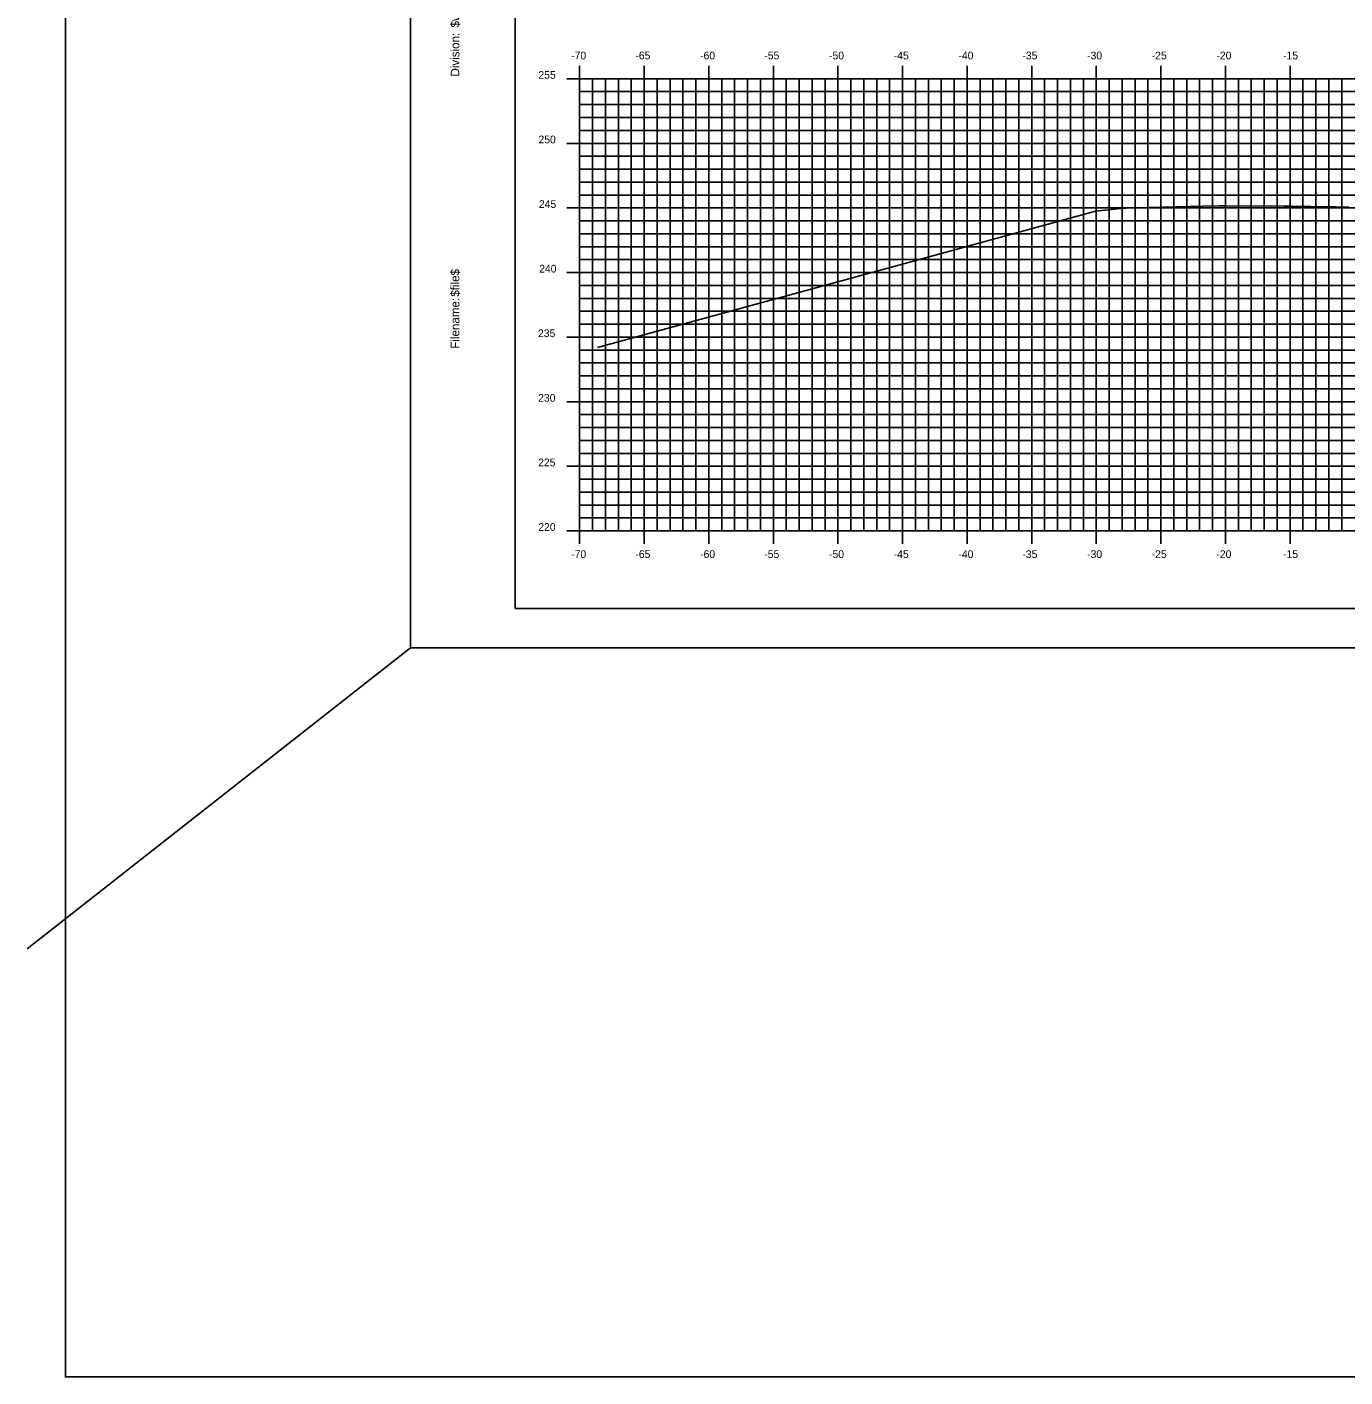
# Model space of a CAD drawing. Extents: x 1168600 to 1177589, y 610178 to 611246.
# Drawn here: x 1171622.5 to 1171724.5, y 610212.3 to 610316.8 of the extents above; entities that cross this region are included whole.
import ezdxf

# ---------------------------------------------------------------- set-up
doc = ezdxf.new("R2010")
doc.units = 0
for name, color, linetype in [('_Station Equation', 7, 'Continuous'), ('BORDER', 7, 'Continuous'), ('D_Text_Standard', 7, 'Continuous'), ('H_V ANNOTATION', 7, 'Continuous'), ('MAJOR', 7, 'Continuous'), ('MINOR', 7, 'Continuous'), ('PLOT BOUNDARY', 7, 'Continuous')]:
    doc.layers.add(name, color=color, linetype=linetype)

msp = doc.modelspace()

# ---------------------------------------------------------------- linework, layer by layer
at = {"layer": '_Station Equation'}
msp.add_lwpolyline([(1171666.64, 610291.99), (1171689.4, 610298.22), (1171705.19, 610302.55), (1171707.39, 610302.77), (1171707.55, 610302.79), (1171709.38, 610302.83), (1171713.49, 610302.93), (1171714.8, 610302.96), (1171715.22, 610302.96), (1171719.81, 610302.93), (1171720.25, 610302.93), (1171723.48, 610302.89), (1171723.73, 610302.89), (1171724.81, 610302.86)], dxfattribs=at)
at = {"layer": 'BORDER'}
for p, q in [((1171660.25, 610376.8), (1171660.25, 610271.8)), ((1171660.25, 610271.8), (1171820.25, 610271.8))]:
    msp.add_line(p, q, dxfattribs=at)
at = {"layer": 'D_Text_Standard'}
msp.add_line((1171652.16, 610268.74), (1171622.47, 610245.46), dxfattribs=at)
msp.add_lwpolyline([(1171625.45, 610441.79), (1172308.27, 610441.79), (1172308.27, 610212.31), (1171625.45, 610212.31)], close=True, dxfattribs=at)
at = {"layer": 'MAJOR'}
for p, q in [((1171665.25, 610313.8), (1171665.25, 610312.8)), ((1171670.25, 610313.8), (1171670.25, 610312.8)), ((1171675.25, 610313.8), (1171675.25, 610312.8)), ((1171680.25, 610313.8), (1171680.25, 610312.8)), ((1171685.25, 610313.8), (1171685.25, 610312.8)), ((1171690.25, 610313.8), (1171690.25, 610312.8)), ((1171695.25, 610313.8), (1171695.25, 610312.8)), ((1171700.25, 610313.8), (1171700.25, 610312.8)), ((1171705.25, 610313.8), (1171705.25, 610312.8)), ((1171710.25, 610313.8), (1171710.25, 610312.8)), ((1171715.25, 610313.8), (1171715.25, 610312.8)), ((1171720.25, 610313.8), (1171720.25, 610312.8)), ((1171664.25, 610312.8), (1171665.25, 610312.8)), ((1171665.25, 610312.8), (1171805.25, 610312.8)), ((1171665.25, 610277.8), (1171665.25, 610312.8)), ((1171665.25, 610277.8), (1171665.25, 610312.8)), ((1171665.25, 610312.8), (1171805.25, 610312.8)), ((1171670.25, 610277.8), (1171670.25, 610312.8)), ((1171675.25, 610277.8), (1171675.25, 610312.8)), ((1171680.25, 610277.8), (1171680.25, 610312.8)), ((1171685.25, 610277.8), (1171685.25, 610312.8)), ((1171690.25, 610277.8), (1171690.25, 610312.8)), ((1171695.25, 610277.8), (1171695.25, 610312.8)), ((1171700.25, 610277.8), (1171700.25, 610312.8)), ((1171705.25, 610277.8), (1171705.25, 610312.8)), ((1171710.25, 610277.8), (1171710.25, 610312.8)), ((1171715.25, 610277.8), (1171715.25, 610312.8)), ((1171720.25, 610277.8), (1171720.25, 610312.8)), ((1171664.25, 610307.8), (1171665.25, 610307.8)), ((1171665.25, 610307.8), (1171805.25, 610307.8)), ((1171664.25, 610302.8), (1171665.25, 610302.8)), ((1171665.25, 610302.8), (1171805.25, 610302.8)), ((1171664.25, 610297.8), (1171665.25, 610297.8)), ((1171665.25, 610297.8), (1171805.25, 610297.8)), ((1171664.25, 610292.8), (1171665.25, 610292.8)), ((1171665.25, 610292.8), (1171805.25, 610292.8)), ((1171664.25, 610287.8), (1171665.25, 610287.8)), ((1171665.25, 610287.8), (1171805.25, 610287.8)), ((1171664.25, 610282.8), (1171665.25, 610282.8)), ((1171665.25, 610282.8), (1171805.25, 610282.8)), ((1171664.25, 610277.8), (1171665.25, 610277.8)), ((1171665.25, 610277.8), (1171805.25, 610277.8)), ((1171665.25, 610277.8), (1171805.25, 610277.8)), ((1171665.25, 610276.8), (1171665.25, 610277.8)), ((1171670.25, 610276.8), (1171670.25, 610277.8)), ((1171675.25, 610276.8), (1171675.25, 610277.8)), ((1171680.25, 610276.8), (1171680.25, 610277.8)), ((1171685.25, 610276.8), (1171685.25, 610277.8)), ((1171690.25, 610276.8), (1171690.25, 610277.8)), ((1171695.25, 610276.8), (1171695.25, 610277.8)), ((1171700.25, 610276.8), (1171700.25, 610277.8)), ((1171705.25, 610276.8), (1171705.25, 610277.8)), ((1171710.25, 610276.8), (1171710.25, 610277.8)), ((1171715.25, 610276.8), (1171715.25, 610277.8)), ((1171720.25, 610276.8), (1171720.25, 610277.8))]:
    msp.add_line(p, q, dxfattribs=at)
at = {"layer": 'MINOR'}
for p, q in [((1171666.25, 610277.8), (1171666.25, 610312.8)), ((1171667.25, 610277.8), (1171667.25, 610312.8)), ((1171668.25, 610277.8), (1171668.25, 610312.8)), ((1171669.25, 610277.8), (1171669.25, 610312.8)), ((1171671.25, 610277.8), (1171671.25, 610312.8)), ((1171672.25, 610277.8), (1171672.25, 610312.8)), ((1171673.25, 610277.8), (1171673.25, 610312.8)), ((1171674.25, 610277.8), (1171674.25, 610312.8)), ((1171676.25, 610277.8), (1171676.25, 610312.8)), ((1171677.25, 610277.8), (1171677.25, 610312.8)), ((1171678.25, 610277.8), (1171678.25, 610312.8)), ((1171679.25, 610277.8), (1171679.25, 610312.8)), ((1171681.25, 610277.8), (1171681.25, 610312.8)), ((1171682.25, 610277.8), (1171682.25, 610312.8)), ((1171683.25, 610277.8), (1171683.25, 610312.8)), ((1171684.25, 610277.8), (1171684.25, 610312.8)), ((1171686.25, 610277.8), (1171686.25, 610312.8)), ((1171687.25, 610277.8), (1171687.25, 610312.8)), ((1171688.25, 610277.8), (1171688.25, 610312.8)), ((1171689.25, 610277.8), (1171689.25, 610312.8)), ((1171691.25, 610277.8), (1171691.25, 610312.8)), ((1171692.25, 610277.8), (1171692.25, 610312.8)), ((1171693.25, 610277.8), (1171693.25, 610312.8)), ((1171694.25, 610277.8), (1171694.25, 610312.8)), ((1171696.25, 610277.8), (1171696.25, 610312.8)), ((1171697.25, 610277.8), (1171697.25, 610312.8)), ((1171698.25, 610277.8), (1171698.25, 610312.8)), ((1171699.25, 610277.8), (1171699.25, 610312.8)), ((1171701.25, 610277.8), (1171701.25, 610312.8)), ((1171702.25, 610277.8), (1171702.25, 610312.8)), ((1171703.25, 610277.8), (1171703.25, 610312.8)), ((1171704.25, 610277.8), (1171704.25, 610312.8)), ((1171706.25, 610277.8), (1171706.25, 610312.8)), ((1171707.25, 610277.8), (1171707.25, 610312.8)), ((1171708.25, 610277.8), (1171708.25, 610312.8)), ((1171709.25, 610277.8), (1171709.25, 610312.8)), ((1171711.25, 610277.8), (1171711.25, 610312.8)), ((1171712.25, 610277.8), (1171712.25, 610312.8)), ((1171713.25, 610277.8), (1171713.25, 610312.8)), ((1171714.25, 610277.8), (1171714.25, 610312.8)), ((1171716.25, 610277.8), (1171716.25, 610312.8)), ((1171717.25, 610277.8), (1171717.25, 610312.8)), ((1171718.25, 610277.8), (1171718.25, 610312.8)), ((1171719.25, 610277.8), (1171719.25, 610312.8)), ((1171721.25, 610277.8), (1171721.25, 610312.8)), ((1171722.25, 610277.8), (1171722.25, 610312.8)), ((1171723.25, 610277.8), (1171723.25, 610312.8)), ((1171724.25, 610277.8), (1171724.25, 610312.8)), ((1171665.25, 610311.8), (1171805.25, 610311.8)), ((1171665.25, 610311.8), (1171666.26, 610311.8)), ((1171665.25, 610310.8), (1171805.25, 610310.8)), ((1171665.25, 610310.8), (1171666.26, 610310.8)), ((1171665.25, 610309.8), (1171805.25, 610309.8)), ((1171665.25, 610309.8), (1171666.26, 610309.8)), ((1171665.25, 610308.8), (1171805.25, 610308.8)), ((1171665.25, 610308.8), (1171666.26, 610308.8)), ((1171665.25, 610306.8), (1171805.25, 610306.8)), ((1171665.25, 610306.8), (1171666.26, 610306.8)), ((1171665.25, 610305.8), (1171805.25, 610305.8)), ((1171665.25, 610305.8), (1171666.26, 610305.8)), ((1171665.25, 610304.8), (1171805.25, 610304.8)), ((1171665.25, 610304.8), (1171666.26, 610304.8)), ((1171665.25, 610303.8), (1171805.25, 610303.8)), ((1171665.25, 610303.8), (1171666.26, 610303.8)), ((1171665.25, 610301.8), (1171805.25, 610301.8)), ((1171665.25, 610301.8), (1171666.26, 610301.8)), ((1171665.25, 610300.8), (1171805.25, 610300.8)), ((1171665.25, 610300.8), (1171666.26, 610300.8)), ((1171665.25, 610299.8), (1171805.25, 610299.8)), ((1171665.25, 610299.8), (1171666.26, 610299.8)), ((1171665.25, 610298.8), (1171805.25, 610298.8)), ((1171665.25, 610298.8), (1171666.26, 610298.8)), ((1171665.25, 610296.8), (1171805.25, 610296.8)), ((1171665.25, 610296.8), (1171666.26, 610296.8)), ((1171665.25, 610295.8), (1171805.25, 610295.8)), ((1171665.25, 610295.8), (1171666.26, 610295.8)), ((1171665.25, 610294.8), (1171805.25, 610294.8)), ((1171665.25, 610294.8), (1171666.26, 610294.8)), ((1171665.25, 610293.8), (1171805.25, 610293.8)), ((1171665.25, 610293.8), (1171666.26, 610293.8)), ((1171665.25, 610291.8), (1171805.25, 610291.8)), ((1171665.25, 610291.8), (1171666.26, 610291.8)), ((1171665.25, 610290.8), (1171805.25, 610290.8)), ((1171665.25, 610290.8), (1171666.26, 610290.8)), ((1171665.25, 610289.8), (1171805.25, 610289.8)), ((1171665.25, 610289.8), (1171666.26, 610289.8)), ((1171665.25, 610288.8), (1171805.25, 610288.8)), ((1171665.25, 610288.8), (1171666.26, 610288.8)), ((1171665.25, 610286.8), (1171805.25, 610286.8)), ((1171665.25, 610286.8), (1171666.26, 610286.8)), ((1171665.25, 610285.8), (1171805.25, 610285.8)), ((1171665.25, 610285.8), (1171666.26, 610285.8)), ((1171665.25, 610284.8), (1171805.25, 610284.8)), ((1171665.25, 610284.8), (1171666.26, 610284.8)), ((1171665.25, 610283.8), (1171805.25, 610283.8)), ((1171665.25, 610283.8), (1171666.26, 610283.8)), ((1171665.25, 610281.8), (1171805.25, 610281.8)), ((1171665.25, 610281.8), (1171666.26, 610281.8)), ((1171665.25, 610280.8), (1171805.25, 610280.8)), ((1171665.25, 610280.8), (1171666.26, 610280.8)), ((1171665.25, 610279.8), (1171805.25, 610279.8)), ((1171665.25, 610279.8), (1171666.26, 610279.8)), ((1171665.25, 610278.8), (1171805.25, 610278.8)), ((1171665.25, 610278.8), (1171666.26, 610278.8))]:
    msp.add_line(p, q, dxfattribs=at)
at = {"layer": 'PLOT BOUNDARY'}
msp.add_lwpolyline([(1171652.16, 610268.74), (1171822.16, 610268.74), (1171822.16, 610378.74), (1171652.16, 610378.74)], close=True, dxfattribs=at)

# ---------------------------------------------------------------- texts
at = {"layer": 'BORDER'}
for s, p in [('$wkgroup$', (1171655.94, 610316.77)), ('Division:', (1171655.94, 610312.97)), ('$file$', (1171655.94, 610295.93)), ('Filename:', (1171655.94, 610291.9))]:
    msp.add_text(s, height=0.67, rotation=90, dxfattribs=at).set_placement(p)
at = {"layer": 'H_V ANNOTATION'}
for s, p in [('-70', (1171664.6, 610314.3)), ('-65', (1171669.57, 610314.3)), ('-60', (1171674.58, 610314.3)), ('-55', (1171679.55, 610314.3)), ('-50', (1171684.56, 610314.3)), ('-45', (1171689.57, 610314.3)), ('-40', (1171694.58, 610314.3)), ('-35', (1171699.53, 610314.3)), ('-30', (1171704.54, 610314.3)), ('-25', (1171709.54, 610314.3)), ('-20', (1171714.55, 610314.3)), ('-15', (1171719.71, 610314.3)), ('255', (1171662.06, 610312.8)), ('250', (1171662.07, 610307.8)), ('245', (1171662.1, 610302.8)), ('240', (1171662.12, 610297.8)), ('235', (1171662.03, 610292.8)), ('230', (1171662.04, 610287.8)), ('225', (1171662.04, 610282.8)), ('220', (1171662.05, 610277.8)), ('-70', (1171664.6, 610275.7)), ('-65', (1171669.57, 610275.7)), ('-60', (1171674.58, 610275.7)), ('-55', (1171679.55, 610275.7)), ('-50', (1171684.56, 610275.7)), ('-45', (1171689.57, 610275.7)), ('-40', (1171694.58, 610275.7)), ('-35', (1171699.53, 610275.7)), ('-30', (1171704.54, 610275.7)), ('-25', (1171709.54, 610275.7)), ('-20', (1171714.55, 610275.7)), ('-15', (1171719.71, 610275.7))]:
    msp.add_text(s, height=0.6, dxfattribs=at).set_placement(p)

doc.saveas('drawing.dxf')
